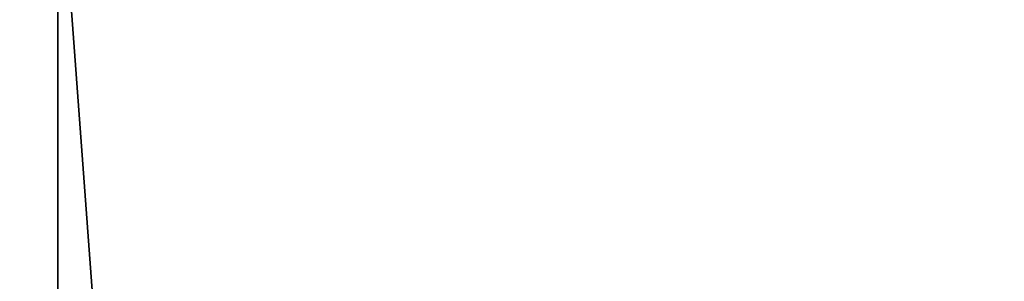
# Model space of a CAD drawing. Header units: millimetres. Extents: x -125 to 171, y -35 to 1363.
# Tile 840 of 1056: x -52.2143 to -52.1658, y 1225.6775 to 1225.6904. Entities that reach past the tile are written whole.
import ezdxf

# ---------------------------------------------------------------- set-up
doc = ezdxf.new("R2010")
doc.units = ezdxf.units.MM
doc.header["$LTSCALE"] = 65.185185
for name, color, linetype in [('2678', 7, 'CONTINUOUS'), ('2679', 7, 'CONTINUOUS'), ('2680', 7, 'CONTINUOUS'), ('2681', 7, 'CONTINUOUS')]:
    doc.layers.add(name, color=color, linetype=linetype)

msp = doc.modelspace()

# ---------------------------------------------------------------- linework, layer by layer
at = {"layer": '2678', "linetype": 'CONTINUOUS'}
for points in [[(-52.2124, 1223.2, 294.512256), (-52.029788, 1223.2, 294.175938), (-52.2124, 1225.7, 294.512256), (-52.2124, 1223.2, 294.512256)], [(-52.2124, 1225.7, 294.512256), (-52.029788, 1223.2, 294.175938), (-52.029798, 1225.7, 294.175947), (-52.2124, 1225.7, 294.512256)]]:
    msp.add_3dface(points, dxfattribs=at)
at = {"layer": '2679', "linetype": 'CONTINUOUS'}
for points in [[(-52.103703, 1223.2, 294.879191), (-52.2124, 1223.2, 294.512256), (-52.103711, 1225.7, 294.87918), (-52.103703, 1223.2, 294.879191)], [(-52.2124, 1223.2, 294.512256), (-52.2124, 1225.7, 294.512256), (-52.103711, 1225.7, 294.87918), (-52.2124, 1223.2, 294.512256)]]:
    msp.add_3dface(points, dxfattribs=at)
at = {"layer": '2680', "linetype": 'CONTINUOUS'}
for points in [[(-51.299273, 1225.7, 296.520806), (-52.528651, 1225.7, 296.391593), (-51.299324, 1223.2, 296.520817), (-51.299273, 1225.7, 296.520806)], [(-52.528651, 1225.7, 296.391593), (-52.528604, 1223.2, 296.391614), (-51.299324, 1223.2, 296.520817), (-52.528651, 1225.7, 296.391593)]]:
    msp.add_3dface(points, dxfattribs=at)
at = {"layer": '2681', "linetype": 'CONTINUOUS'}
for points in [[(-53.201414, 1225.7, 293.226243), (-52.131004, 1225.7, 292.608234), (-53.201416, 1223.2, 293.226245), (-53.201414, 1225.7, 293.226243)], [(-52.131004, 1225.7, 292.608234), (-52.130953, 1223.2, 292.608223), (-53.201416, 1223.2, 293.226245), (-52.131004, 1225.7, 292.608234)]]:
    msp.add_3dface(points, dxfattribs=at)

doc.saveas('drawing.dxf')
